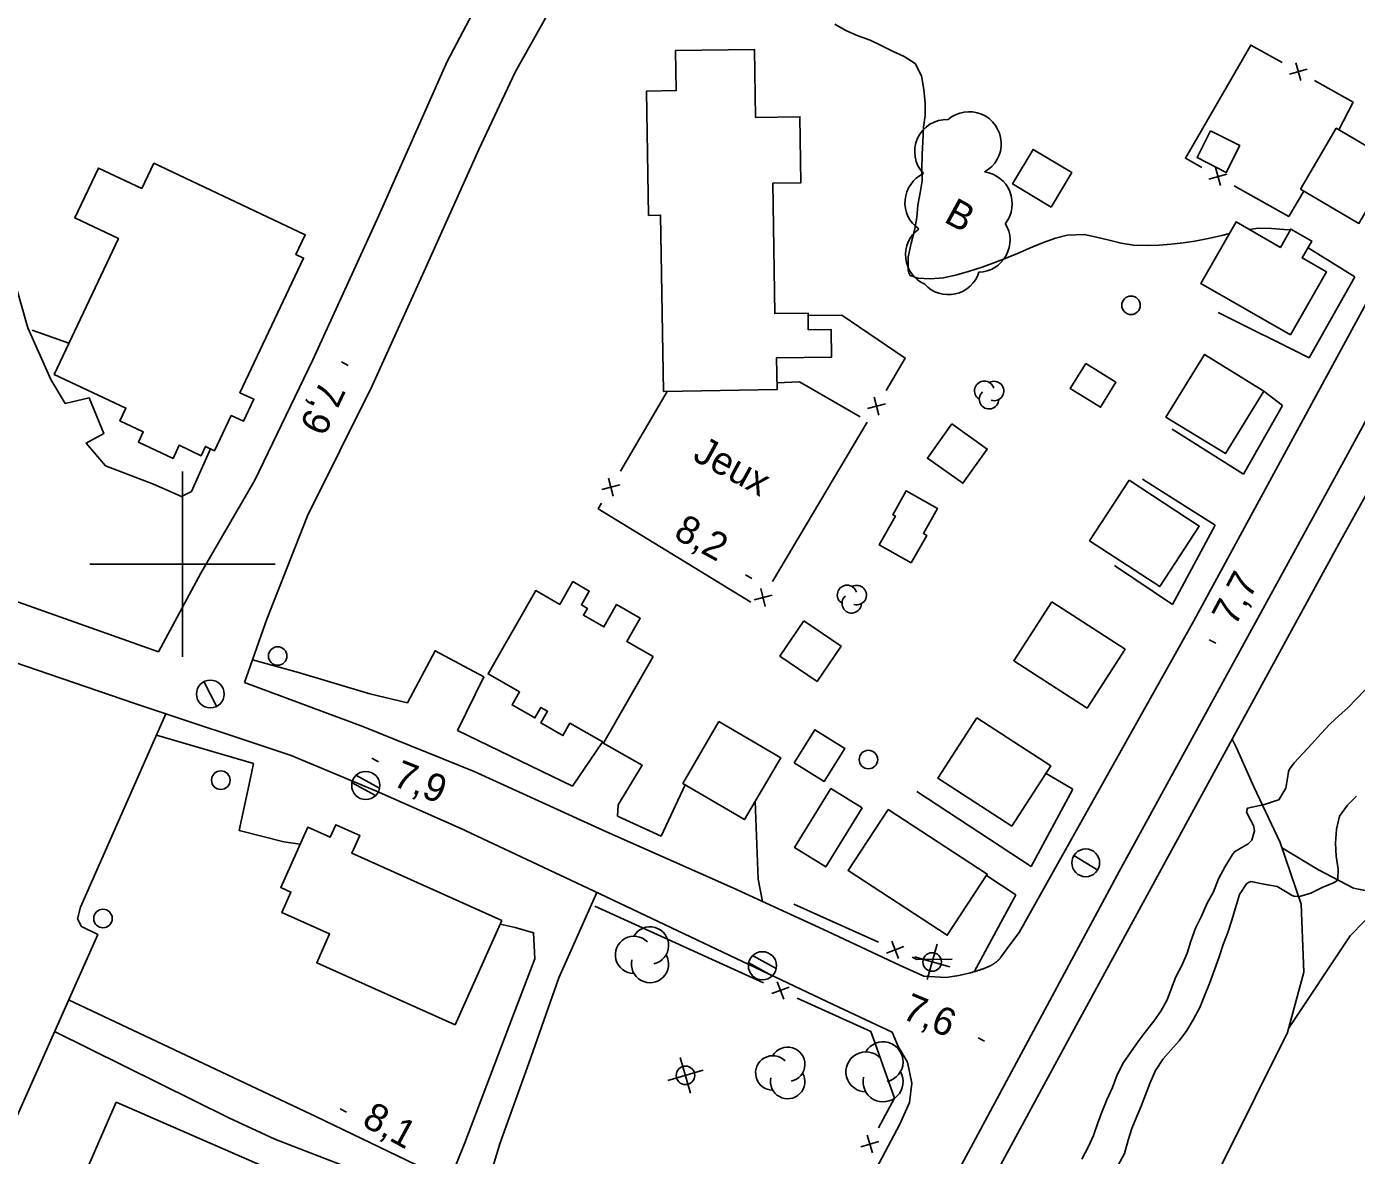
# Model space of a CAD drawing. Extents: x 219136 to 222520, y 5421589 to 5424530.
# Drawn here: x 221383.2 to 221526.7, y 5422936.2 to 5423058 of the extents above; entities that cross this region are included whole.
import ezdxf

# ---------------------------------------------------------------- set-up
doc = ezdxf.new("R2010")
doc.units = 0
for name, color, linetype in [('Level 19', 7, 'Continuous'), ('Level 2', 7, 'Continuous'), ('Level 21', 7, 'Continuous'), ('Level 22', 7, 'Continuous'), ('Level 3', 7, 'Continuous'), ('Level 31', 7, 'Continuous'), ('Level 36', 7, 'Continuous'), ('Level 37', 7, 'Continuous'), ('Level 44', 7, 'Continuous'), ('Level 52', 7, 'Continuous'), ('Level 56', 7, 'Continuous'), ('Level 61', 7, 'Continuous')]:
    doc.layers.add(name, color=color, linetype=linetype)

msp = doc.modelspace()

# ---------------------------------------------------------------- linework, layer by layer
at = {"layer": 'Level 19'}
for points in [[(221374.63, 5423057.76), (221377.47, 5423048.81), (221379.07, 5423040.33), (221383.31, 5423025.51), (221385.81, 5423019.94), (221387.34, 5423017.36), (221389.95, 5423017.95), (221391.54, 5423014.13), (221389.62, 5423013.08), (221391.7, 5423010.61), (221396.89, 5423008.64), (221399.9, 5423007.3), (221400.97, 5423007.84), (221403.02, 5423012.47)], [(221526.58, 5423031.01), (221521.51, 5423034.16)], [(221521.65, 5423022.28), (221511.8, 5423027.18)], [(221518.74, 5423017.12), (221516.73, 5423018.69)], [(221514.56, 5423009.73), (221506.84, 5423014.59)], [(221511.5, 5423004.23), (221503.63, 5423009.17)], [(221506.88, 5422995.67), (221506.88, 5422995.67), (221500.63, 5422999.86)], [(221429.7, 5422982.05), (221432.53, 5422987.83), (221427.28, 5422990.66), (221424.29, 5422985.03)], [(221442.11, 5422976.05), (221445.3, 5422980.76), (221449.65, 5422978.3), (221447.03, 5422974.02), (221446.98, 5422972.82)], [(221412.7, 5422969.77), (221410.95, 5422970.04), (221406.12, 5422971.27), (221407.31, 5422976.76), (221407.69, 5422978.51)], [(221496.12, 5422975.73), (221493.26, 5422977.42)], [(221451.69, 5422970.65), (221454.28, 5422976.19)], [(221479.29, 5422975.48), (221491.61, 5422967.37)], [(221461.84, 5422974.41), (221462.16, 5422966), (221462.63, 5422963.59)], [(221489.96, 5422964.31), (221486.8, 5422966.42)], [(221444.73, 5422964.58), (221440.63, 5422955.36), (221437.41, 5422946.13), (221434.29, 5422937.53), (221432.86, 5422932.84), (221432.52, 5422929.08), (221433.14, 5422925.22), (221434.77, 5422920.64), (221437.12, 5422916.8), (221440.11, 5422913.61), (221444.29, 5422911.34), (221449.43, 5422908.7), (221453.33, 5422907), (221456.97, 5422905.38), (221458.52, 5422904.9), (221458.52, 5422904.9)], [(221387.72, 5422952.98), (221414.4, 5422940.39), (221427.18, 5422934.23), (221427.94, 5422934.11), (221428.81, 5422934.58), (221429.59, 5422935.32), (221430.48, 5422937.55), (221435.65, 5422951.12), (221438.05, 5422957.41), (221437.92, 5422960.23), (221435.92, 5422960.8), (221434.29, 5422961.15)], [(221428.64, 5422926.22), (221427.56, 5422928.24), (221424.85, 5422931.29), (221418.54, 5422934.65), (221409.98, 5422937.95), (221405.02, 5422940.24), (221386.21, 5422949.57)]]:
    msp.add_lwpolyline(points, dxfattribs=at)
at = {"layer": 'Level 2'}
for points in [[(221491.39, 5423034.1), (221490.16, 5423033.55), (221488.83, 5423033.02), (221487.61, 5423032.54), (221486.33, 5423032.06), (221484.98, 5423031.63), (221483.61, 5423031.24), (221482.18, 5423030.91), (221480.72, 5423030.81), (221479.4, 5423030.88), (221478.56, 5423031.17), (221478.41, 5423031.46), (221478.34, 5423031.76), (221478.35, 5423033.15), (221478.66, 5423034.65), (221479.04, 5423036.02), (221479.29, 5423037.43), (221479.4, 5423038.76), (221479.66, 5423040.08), (221479.85, 5423041.39), (221479.84, 5423042.65), (221479.87, 5423044.23), (221479.92, 5423045.59), (221480.02, 5423047.18), (221480.17, 5423048.43), (221480.2, 5423049.76), (221480.03, 5423051.25), (221479.79, 5423052.72), (221479.1, 5423054.06), (221477.92, 5423054.81), (221476.65, 5423055.38), (221475.43, 5423055.99), (221474.25, 5423056.57), (221472.83, 5423057.09), (221471.63, 5423057.62), (221470.43, 5423058.29)], [(221519.62, 5423036.08), (221518.94, 5423036.14), (221517.57, 5423036.24), (221516.17, 5423036.26), (221515.15, 5423036.14)], [(221513.02, 5423035.69), (221512.21, 5423035.48), (221510.75, 5423035.16), (221509.29, 5423034.87), (221508.03, 5423034.69), (221506.75, 5423034.56), (221505.46, 5423034.46), (221504.16, 5423034.4), (221502.66, 5423034.43), (221501.34, 5423034.67), (221500.04, 5423034.98), (221498.69, 5423035.3), (221497.36, 5423035.61), (221495.53, 5423035.52), (221494.25, 5423035.2), (221492.85, 5423034.69), (221491.39, 5423034.1)], [(221527.63, 5422986.41), (221526.72, 5422985.42), (221525.8, 5422984.49), (221524.86, 5422983.66)], [(221524.86, 5422983.66), (221523.89, 5422982.77), (221522.94, 5422981.74), (221521.9, 5422980.57), (221521, 5422979.62), (221520.03, 5422978.57), (221519.51, 5422977.89), (221519.42, 5422977.63), (221519.38, 5422977.35), (221519.12, 5422975.83), (221518.36, 5422974.58), (221518.11, 5422974.49), (221516.83, 5422974.08), (221515.48, 5422973.78), (221514.97, 5422973.66), (221514.88, 5422973.27), (221514.98, 5422973.03), (221515.62, 5422971.79), (221515.74, 5422971.23), (221515.43, 5422970.22), (221515.01, 5422969.79), (221514.79, 5422969.67), (221513.59, 5422968.95), (221513.35, 5422968.66), (221512.57, 5422967.38), (221511.86, 5422966.03), (221511.32, 5422964.63), (221510.61, 5422963.43), (221510.03, 5422962.02), (221509.38, 5422960.73), (221508.86, 5422959.32), (221508.45, 5422958.02), (221507.9, 5422956.7), (221507.26, 5422955.45), (221506.77, 5422954.23), (221506.32, 5422952.99), (221505.62, 5422951.75), (221504.87, 5422950.69), (221503.94, 5422949.51), (221503.16, 5422948.47), (221502.35, 5422947.28), (221501.58, 5422946.23), (221500.91, 5422944.89), (221500.41, 5422943.53), (221499.8, 5422942.18), (221499.34, 5422941.02), (221498.82, 5422939.69), (221498.35, 5422938.34), (221497.8, 5422937.14), (221497.08, 5422935.77)], [(221526.74, 5422974.95), (221525.79, 5422973.98), (221524.91, 5422972.81), (221524.6, 5422971.4), (221524.49, 5422969.9), (221524.55, 5422968.49), (221524.75, 5422967.1), (221524.73, 5422966.01), (221524.57, 5422965.79), (221524.28, 5422965.61), (221523.05, 5422965.1), (221521.81, 5422964.51), (221520.58, 5422964.13), (221519.99, 5422964.18), (221519.73, 5422964.29), (221519.45, 5422964.47), (221518.19, 5422965.23), (221516.75, 5422965.47), (221515.34, 5422965.75), (221515.1, 5422965.65), (221514.88, 5422965.49), (221514.11, 5422964.35), (221513.7, 5422962.91), (221513.3, 5422961.59), (221512.86, 5422960.26), (221512.37, 5422958.95), (221511.92, 5422957.62), (221511.43, 5422956.21), (221510.89, 5422954.75), (221510.35, 5422953.4), (221509.82, 5422952.17), (221509.13, 5422950.82), (221508.42, 5422949.67), (221507.59, 5422948.57), (221506.72, 5422947.55), (221505.89, 5422946.6), (221505.03, 5422945.37), (221504.43, 5422943.94), (221503.97, 5422942.72), (221503.51, 5422941.52), (221502.98, 5422940.31), (221502.5, 5422939.08), (221502.11, 5422937.82), (221501.7, 5422936.4), (221501, 5422935.13)]]:
    msp.add_lwpolyline(points, dxfattribs=at)
at = {"layer": 'Level 21'}
for points in [[(221660.64, 5423258.98), (221639.04, 5423219.11), (221616.62, 5423177.95), (221598.48, 5423145.47), (221572.5, 5423097.61), (221544.2, 5423045.77), (221525.59, 5423011.52), (221501.12, 5422966.85), (221480.22, 5422927.93), (221458.39, 5422888.43), (221441.16, 5422857.84), (221426.14, 5422830.08), (221397.61, 5422779.56)], [(221490.32, 5422960.26), (221509.18, 5422993.9), (221527.82, 5423028.23), (221543.9, 5423057.68), (221565.75, 5423097.63), (221579.68, 5423123.2), (221597.11, 5423155.29)], [(221377.94, 5423146.6), (221366.37, 5423111.05), (221353.65, 5423073.3), (221339.12, 5423028.71), (221335.37, 5423016.91), (221335.75, 5423014.84), (221336.46, 5423013.52), (221337.43, 5423012.59), (221340.21, 5423011.28), (221373.85, 5422998.89), (221397.41, 5422990.55)], [(221573.68, 5423090.42), (221550.76, 5423048.84), (221524.85, 5423002.21), (221513.34, 5422981.11), (221496.53, 5422950.29), (221472.38, 5422905.69), (221452.73, 5422870.82), (221443.68, 5422854.61), (221436.62, 5422843.25), (221435.61, 5422841.61)], [(221437.03, 5423070.32), (221428.58, 5423054.25), (221421.2, 5423037.64), (221414.09, 5423022.07), (221407.81, 5423009.08), (221402.01, 5422999.05), (221397.41, 5422990.55)], [(221406.69, 5422987.23), (221409.11, 5422994.09), (221413.51, 5423005.24), (221420.48, 5423019.27), (221426.11, 5423031.64), (221432.01, 5423044.76), (221435.91, 5423053.11), (221441.35, 5423062.84), (221442.67, 5423065.91)], [(221521.65, 5423022.28), (221526.58, 5423031.01)], [(221514.56, 5423009.73), (221518.74, 5423017.12)], [(221476.62, 5422949.49), (221470.24, 5422952.48), (221444.38, 5422964.74), (221430, 5422971.51), (221420.95, 5422975.49), (221411.75, 5422979.37), (221394.87, 5422984.97), (221372.55, 5422992.6), (221353.72, 5422998.72), (221339.08, 5423003.54), (221337.56, 5423003.12), (221335.92, 5423001.63), (221333.97, 5422997.31), (221328.07, 5422979.8), (221323.97, 5422969.65), (221320.45, 5422962.57), (221315.68, 5422952.95), (221311.47, 5422945.93), (221306.35, 5422939.09), (221304.13, 5422935.5)], [(221506.88, 5422995.67), (221511.5, 5423004.23)], [(221407.56, 5422989.69), (221412.53, 5422988.31), (221420.23, 5422986), (221424.29, 5422985.03)], [(221406.69, 5422987.23), (221419.47, 5422982.49), (221431.5, 5422977.62), (221445.79, 5422971.13), (221459.41, 5422965.08), (221469.66, 5422960.35), (221477.41, 5422956.73), (221480.04, 5422955.53), (221482.45, 5422955.39)], [(221429.7, 5422982.05), (221442.11, 5422976.05)], [(221407.69, 5422978.51), (221397.2, 5422981.56)], [(221491.61, 5422967.37), (221496.12, 5422975.73)], [(221446.98, 5422972.82), (221451.69, 5422970.65)], [(221485.49, 5422956.02), (221489.96, 5422964.31)], [(221482.45, 5422955.39), (221483.83, 5422955.62), (221485.07, 5422955.89), (221485.17, 5422955.92), (221485.25, 5422955.95), (221485.31, 5422955.97), (221485.4, 5422955.99), (221485.49, 5422956.02), (221485.59, 5422956.05), (221485.69, 5422956.08), (221485.78, 5422956.11), (221485.87, 5422956.14), (221485.96, 5422956.17), (221486.05, 5422956.2), (221486.13, 5422956.22), (221486.21, 5422956.25), (221486.29, 5422956.28), (221486.37, 5422956.3), (221486.44, 5422956.33), (221486.51, 5422956.36), (221486.58, 5422956.38), (221486.64, 5422956.41), (221486.7, 5422956.43), (221486.77, 5422956.46), (221486.82, 5422956.48), (221486.88, 5422956.5), (221486.93, 5422956.53), (221486.99, 5422956.55), (221487.04, 5422956.57), (221487.09, 5422956.6), (221487.13, 5422956.62), (221487.18, 5422956.64), (221487.22, 5422956.66), (221487.26, 5422956.68), (221487.3, 5422956.7), (221487.34, 5422956.73), (221487.38, 5422956.75), (221487.41, 5422956.77), (221487.45, 5422956.79), (221487.48, 5422956.8), (221487.51, 5422956.82), (221487.54, 5422956.84), (221487.57, 5422956.86), (221487.6, 5422956.88), (221487.63, 5422956.9), (221487.65, 5422956.91), (221487.68, 5422956.93), (221487.7, 5422956.95), (221487.72, 5422956.96), (221487.75, 5422956.98), (221487.77, 5422957), (221487.79, 5422957.01), (221487.83, 5422957.04), (221487.87, 5422957.07), (221487.9, 5422957.1), (221487.93, 5422957.12), (221487.96, 5422957.15), (221487.99, 5422957.17), (221488.01, 5422957.19), (221488.03, 5422957.22), (221488.06, 5422957.24), (221488.08, 5422957.26), (221488.09, 5422957.27), (221488.11, 5422957.29), (221488.13, 5422957.31), (221488.16, 5422957.34), (221488.18, 5422957.37), (221488.2, 5422957.39), (221488.22, 5422957.41), (221488.24, 5422957.43), (221488.27, 5422957.46), (221488.29, 5422957.49), (221488.3, 5422957.51), (221488.33, 5422957.54), (221488.35, 5422957.57), (221489.34, 5422958.92), (221490.32, 5422960.26)], [(221423.8, 5422850.98), (221425.45, 5422850.43), (221426.75, 5422850.45), (221428.3, 5422851.3), (221429.4, 5422852.61), (221432.84, 5422858.87), (221454.87, 5422898.19), (221466.7, 5422919.93), (221474.59, 5422934.2), (221477.45, 5422939.57), (221478.51, 5422941.89), (221478.75, 5422943.99), (221478.29, 5422946.25), (221477.27, 5422947.93), (221476.62, 5422949.49)]]:
    msp.add_lwpolyline(points, dxfattribs=at)
at = {"layer": 'Level 22'}
for points in [[(221519.39, 5422949.88), (221526.06, 5422959.9), (221533.74, 5422967.74), (221541.78, 5422976.91), (221547.86, 5422985.27), (221554.37, 5422991.54), (221558.82, 5422994.01), (221562.37, 5422994.64), (221565.64, 5422992.61), (221570.59, 5422989.05), (221575.91, 5422987.29)], [(221513.34, 5422981.11), (221513.79, 5422980.18), (221515.67, 5422975.98), (221518.52, 5422969.98), (221520.79, 5422963.3), (221521.05, 5422955.96), (221519.28, 5422949.47), (221512.27, 5422935.35), (221504.62, 5422919.16), (221497.4, 5422902.81), (221491.57, 5422887.89), (221487.28, 5422877.77), (221481.59, 5422867.92)], [(221518.74, 5422969.34), (221518.74, 5422969.34), (221522.66, 5422967.01), (221526.42, 5422965.03), (221530.33, 5422964.26)]]:
    msp.add_lwpolyline(points, dxfattribs=at)
at = {"layer": 'Level 3'}
for p, q in [((221417.17, 5423021.84), (221417.88, 5423021.46)), ((221460.79, 5422998.86), (221461.49, 5422998.47)), ((221510.85, 5422991.85), (221511.56, 5422991.47)), ((221420.47, 5422979.06), (221421.18, 5422978.68)), ((221485.9, 5422948.89), (221486.6, 5422948.51)), ((221417.02, 5422941.22), (221417.73, 5422940.84))]:
    msp.add_line(p, q, dxfattribs=at)
at = {"layer": 'Level 31'}
for points in [[(221451.94, 5423018.66), (221451.63, 5423037.69), (221450.33, 5423037.66), (221450.11, 5423051.08), (221453.32, 5423051.13), (221453.25, 5423055.44), (221461.76, 5423055.58), (221461.88, 5423048.23), (221466.66, 5423048.31), (221466.78, 5423041.18), (221463.74, 5423041.13), (221463.96, 5423027.05), (221467.54, 5423027.11), (221467.56, 5423025.31), (221470.03, 5423025.35), (221470.08, 5423022.37), (221464.13, 5423022.27), (221464.19, 5423018.85)], [(221510.99, 5423046.79), (221514.15, 5423045.19), (221512.69, 5423042.3), (221509.53, 5423043.89)], [(221520.69, 5423040.5), (221524.56, 5423047.06), (221530.86, 5423043.35), (221527, 5423036.79)], [(221493.79, 5423038.56), (221489.61, 5423041.07), (221491.83, 5423044.78), (221496.01, 5423042.27)], [(221396.91, 5423043.28), (221413.26, 5423035.57), (221412.25, 5423033.43), (221413.08, 5423033.04), (221406.22, 5423018.51), (221407.72, 5423017.81), (221406.61, 5423015.45), (221405.28, 5423016.07), (221403.48, 5423012.25), (221402.48, 5423012.72), (221402.02, 5423011.72), (221399.65, 5423012.84), (221398.99, 5423011.42), (221395.26, 5423013.18), (221395.78, 5423014.28), (221393.25, 5423015.48), (221393.9, 5423016.85), (221386.17, 5423020.49), (221393.09, 5423035.17), (221388.39, 5423037.38), (221390.94, 5423042.77), (221395.62, 5423040.56)], [(221519.62, 5423024.76), (221509.94, 5423030.31), (221513.74, 5423036.95), (221518.54, 5423034.2), (221519.67, 5423036.17), (221521.92, 5423034.88), (221520.88, 5423033.07), (221523.52, 5423031.56)], [(221516.73, 5423018.69), (221512.59, 5423011.94), (221506.18, 5423015.88), (221510.32, 5423022.63)], [(221497.52, 5423021.66), (221500.78, 5423019.64), (221499.12, 5423016.95), (221495.85, 5423018.97)], [(221483.06, 5423015.16), (221486.89, 5423012.44), (221484.26, 5423008.74), (221480.43, 5423011.45)], [(221502.2, 5423009.06), (221509.77, 5423004.12), (221505.5, 5422997.59), (221497.94, 5423002.54)], [(221478.68, 5423000.15), (221475.23, 5423002.09), (221476.98, 5423005.18), (221476.68, 5423005.35), (221478.13, 5423007.92), (221481.51, 5423006.01), (221479.99, 5423003.33), (221480.36, 5423003.12)], [(221450.82, 5422990.04), (221445.5, 5422980.75), (221441.84, 5422982.84), (221441.08, 5422981.51), (221438.7, 5422982.87), (221439.42, 5422984.13), (221438.71, 5422984.54), (221438.06, 5422983.41), (221435.6, 5422984.82), (221436.4, 5422986.22), (221433, 5422988.17), (221438.15, 5422997.15), (221440.75, 5422995.66), (221442.16, 5422998.13), (221443.93, 5422997.11), (221443.07, 5422995.61), (221443.72, 5422995.23), (221443.3, 5422994.49), (221445.5, 5422993.23), (221446.88, 5422995.64), (221449.43, 5422994.18), (221447.98, 5422991.66)], [(221493.85, 5422995.93), (221501.77, 5422990.82), (221497.66, 5422984.47), (221489.75, 5422989.58)], [(221467.09, 5422993.9), (221471.1, 5422991.17), (221468.51, 5422987.36), (221464.5, 5422990.09)], [(221485.77, 5422983.41), (221493.74, 5422978.23), (221489.53, 5422971.74), (221481.55, 5422976.91)], [(221457.91, 5422983.01), (221464.59, 5422979.09), (221460.68, 5422972.44), (221454.01, 5422976.35)], [(221466.06, 5422978.56), (221468.28, 5422982.13), (221471.5, 5422980.12), (221469.28, 5422976.55)], [(221473.39, 5422973.7), (221469.46, 5422967.33), (221466.08, 5422969.41), (221470.01, 5422975.78)], [(221476.18, 5422973.54), (221486.88, 5422966.55), (221482.57, 5422959.95), (221471.87, 5422966.94)], [(221434.47, 5422961.56), (221429.44, 5422950.3), (221414.51, 5422956.98), (221415.9, 5422960.1), (221410.73, 5422962.42), (221411.72, 5422964.62), (221410.62, 5422965.11), (221413.53, 5422971.62), (221415.95, 5422970.53), (221416.56, 5422971.89), (221419.15, 5422970.73), (221418.29, 5422968.8)], [(221392.87, 5422941.92), (221408.61, 5422935.06), (221407.81, 5422933.21), (221430.59, 5422923.29), (221423.9, 5422907.92), (221401.11, 5422917.84), (221400.38, 5422916.15), (221384.63, 5422923.01)]]:
    msp.add_lwpolyline(points, close=True, dxfattribs=at)
at = {"layer": 'Level 36'}
for p, q in [((221402.32, 5422987.33), (221403.7, 5422984.67)), ((221418.32, 5422976.42), (221420.86, 5422975.03)), ((221421.28, 5422975.84), (221418.74, 5422977.23)), ((221498.81, 5422966.99), (221496.25, 5422968.55)), ((221481.49, 5422958.99), (221480.39, 5422955.16)), ((221464.1, 5422956.38), (221461.56, 5422957.77)), ((221479.03, 5422957.63), (221482.86, 5422956.53)), ((221461.14, 5422956.96), (221463.68, 5422955.57)), ((221454.87, 5422942.91), (221453.74, 5422946.74)), ((221452.39, 5422944.26), (221456.22, 5422945.39))]:
    msp.add_line(p, q, dxfattribs=at)
for centre, radius in [((221502.41, 5423027.95), 1), ((221410.29, 5422990.09), 1), ((221403.02, 5422985.99), 1.5), ((221474.06, 5422978.92), 1), ((221404.15, 5422976.69), 1), ((221419.8, 5422976.12), 1.52), ((221497.52, 5422967.77), 1.5), ((221391.43, 5422961.76), 1), ((221462.62, 5422956.66), 1.52), ((221480.94, 5422957.07), 1), ((221454.31, 5422944.83), 1)]:
    msp.add_circle(centre, radius, dxfattribs=at)
at = {"layer": 'Level 37'}
for p, q in [((221519.5, 5423052.91), (221521.42, 5423053.45)), ((221520.74, 5423052.22), (221520.19, 5423054.14)), ((221512.75, 5423042.12), (221510.82, 5423041.58)), ((221511.52, 5423042.81), (221512.05, 5423040.88)), ((221475.19, 5423016.08), (221474.69, 5423018.02)), ((221475.91, 5423017.3), (221473.97, 5423016.81)), ((221446.01, 5423009.28), (221446.52, 5423007.34)), ((221445.29, 5423008.06), (221447.23, 5423008.56)), ((221463.66, 5422996.67), (221461.71, 5422996.17)), ((221462.93, 5422995.45), (221462.44, 5422997.39)), ((221476.02, 5422958.03), (221477.89, 5422958.75)), ((221477.31, 5422957.45), (221476.6, 5422959.33)), ((221464.21, 5422954.94), (221464.91, 5422953.06)), ((221465.5, 5422954.35), (221463.62, 5422953.65)), ((221475.17, 5422937.69), (221473.25, 5422937.12)), ((221474.5, 5422936.45), (221473.92, 5422938.36))]:
    msp.add_line(p, q, dxfattribs=at)
for points in [[(221512.27, 5423050.74), (221515.33, 5423056.04), (221518.71, 5423054.15)], [(221522.21, 5423052.21), (221526.4, 5423049.87), (221524.85, 5423046.89)], [(221510.04, 5423042.83), (221508.28, 5423043.83), (221512.27, 5423050.74)], [(221521.07, 5423040.28), (221519.44, 5423037.52), (221513.53, 5423040.86)], [(221473.11, 5423025.6), (221471.19, 5423026.9), (221467.54, 5423026.86)], [(221383.77, 5423025.28), (221387.76, 5423023.88)], [(221475.96, 5423018.77), (221478.03, 5423022.26), (221473.11, 5423025.6)], [(221464.18, 5423019.57), (221466.62, 5423019.68), (221473.17, 5423015.92)], [(221452.34, 5423018.66), (221447.28, 5423010.04)], [(221468.81, 5423006.74), (221473.92, 5423015.33)], [(221445.25, 5423006.59), (221444.9, 5423005.99), (221452.84, 5423001.13)], [(221463.71, 5422998.14), (221468.81, 5423006.74)], [(221452.84, 5423001.13), (221461.36, 5422995.91)], [(221453.63, 5422958.96), (221444.53, 5422963.09)], [(221466.01, 5422963.31), (221475.13, 5422959.21)], [(221462.74, 5422954.83), (221453.63, 5422958.96)], [(221478.78, 5422957.57), (221479.29, 5422957.34), (221483.11, 5422957.36)], [(221474.76, 5422948.37), (221474.33, 5422949.57), (221466.38, 5422953.18)], [(221475.16, 5422939.17), (221476.88, 5422942.37), (221474.76, 5422948.37)]]:
    msp.add_lwpolyline(points, dxfattribs=at)
at = {"layer": 'Level 44'}
for centre, radius, start, end in [((221482.51, 5423044.54), 3.46, 87.6601, 223.3188), ((221484.93, 5423045.39), 3.46, 298.8868, 131.1882), ((221481.46, 5423039.03), 3.46, 115.1793, 235.1793), ((221486.12, 5423038.93), 3.46, 321.9219, 81.9219), ((221485.89, 5423034.98), 3.46, 271.6245, 31.6245), ((221481.53, 5423033.39), 3.46, 126.2271, 246.2271), ((221482.69, 5423032.56), 3.46, 222.4731, 342.4731), ((221486.57, 5423018.72), 1.05, 15.9068, 238.5912), ((221487.62, 5423018.7), 1.05, 253.0853, 118.7739), ((221487.08, 5423017.81), 1.05, 131.2391, 358.6962), ((221471.75, 5422996.69), 1.05, 15.9068, 238.5912), ((221472.8, 5422996.67), 1.05, 253.0853, 118.7739), ((221472.26, 5422995.78), 1.05, 131.2391, 358.6962), ((221450.48, 5422958.85), 2.01, 282.2692, 149.7262), ((221448.75, 5422957.84), 2.01, 44.1153, 269.8039), ((221450.48, 5422956.84), 2.01, 166.9368, 29.6212), ((221465.34, 5422946.02), 1.86, 282.2692, 149.7262), ((221473.79, 5422945.21), 2.16, 44.1153, 269.8039), ((221475.64, 5422946.29), 2.16, 282.2692, 149.7262), ((221463.74, 5422945.09), 1.86, 44.1153, 269.8039), ((221465.34, 5422944.16), 1.86, 166.9368, 29.6212), ((221475.64, 5422944.13), 2.16, 166.9368, 29.6212)]:
    msp.add_arc(centre, radius, start, end, dxfattribs=at)
at = {"layer": 'Level 52'}
msp.add_lwpolyline([(221360.68, 5422983.57), (221368.25, 5422980.15), (221369.62, 5422979.06), (221370.33, 5422976.81), (221370.38, 5422974.81), (221370.16, 5422973.54), (221365.51, 5422964.5), (221359.22, 5422950.57), (221382.02, 5422940.15), (221390.86, 5422960.03), (221389.1, 5422960.89), (221388.67, 5422961.72), (221389, 5422962.97), (221398.22, 5422983.86)], dxfattribs=at)
at = {"layer": 'Level 61'}
for points in [[(221400, 5423010), (221400, 5423000), (221400, 5422990)], [(221390, 5423000), (221400, 5423000), (221410, 5423000)]]:
    msp.add_lwpolyline(points, dxfattribs=at)

# ---------------------------------------------------------------- texts
at = {"layer": 'Level 3'}
for s, rotation, p in [('7,9', 244.8015, (221414.99, 5423020.02)), ('8,2', 331.383, (221452.9, 5423002.9)), ('7,7', 62.0121, (221513.64, 5422993.2)), ('7,9', 338.4858, (221422.58, 5422976.15)), ('7,6', 337.5635, (221477.54, 5422951.02)), ('8,1', 331.383, (221419.26, 5422939.48))]:
    msp.add_text(s, height=3, rotation=rotation, dxfattribs=at).set_placement(p)
at = {"layer": 'Level 44'}
msp.add_text('B', height=3, rotation=331.3547, dxfattribs=at).set_placement((221482.09, 5423037.02))
at = {"layer": 'Level 56'}
msp.add_text('Jeux', height=3, rotation=331.383, dxfattribs=at).set_placement((221454.95, 5423011.32))

doc.saveas('drawing.dxf')
